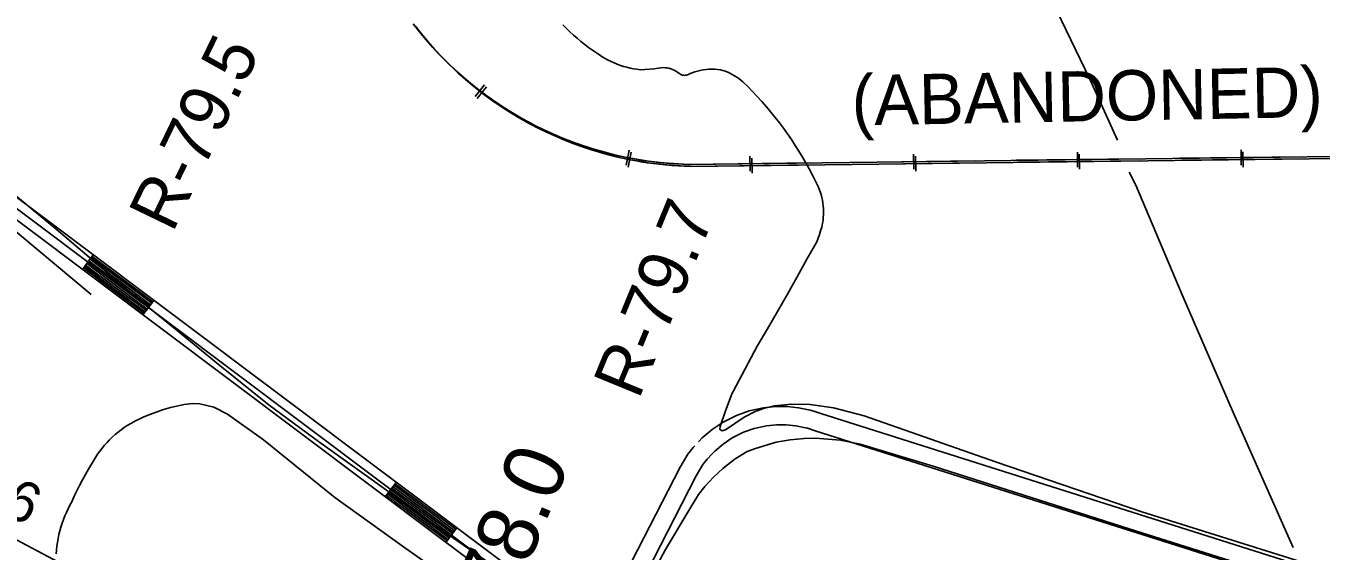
# Model space of a CAD drawing. Extents: x 3715084 to 3753216, y 488173 to 513963.
# Drawn here: x 3721709 to 3723845, y 503808 to 504675 of the extents above; entities that cross this region are included whole.
import ezdxf

# ---------------------------------------------------------------- set-up
doc = ezdxf.new("R2010")
doc.units = 0
for name, color, linetype in [('V-RAIL-IDEN', 7, 'Continuous'), ('V-RAIL-TRAK', 7, 'Continuous'), ('V-RIVR-RANG', 7, 'Continuous'), ('V-RIVR-RANG-IDEN', 7, 'Continuous'), ('V-ROAD-CNTR', 7, 'Continuous'), ('V-SITE-VEGE', 7, 'Continuous'), ('V-SURV-IDEN', 7, 'Continuous'), ('V-TOPO-SHOR', 7, 'Continuous')]:
    doc.layers.add(name, color=color, linetype=linetype)

msp = doc.modelspace()

# ---------------------------------------------------------------- linework, layer by layer
at = {"layer": 'V-RAIL-TRAK'}
for points in [[(3722545.6, 504510), (3722538.8, 504513.6), (3722529.8, 504518.5), (3722520.9, 504523.7), (3722512.1, 504529), (3722503.4, 504534.4), (3722494.7, 504539.9), (3722486.2, 504545.7), (3722477.7, 504551.6), (3722469.4, 504557.6), (3722461.2, 504563.8), (3722453.1, 504570.1), (3722445.1, 504576.6), (3722437.2, 504583.1), (3722429.4, 504589.9), (3722421.7, 504596.8), (3722414.2, 504603.8), (3722406.8, 504610.9), (3722399.5, 504618.2), (3722392.4, 504625.6), (3722385.7, 504632.7)], [(3722452.7, 504554.6), (3722468.1, 504574.3)], [(3727417, 504499.9), (3722804.7, 504442.8)], [(3722804.7, 504442.8), (3722794.4, 504443.1), (3722784.1, 504443.7), (3722773.9, 504444.4), (3722763.6, 504445.2), (3722753.4, 504446.3), (3722743.2, 504447.5), (3722733, 504448.9), (3722722.8, 504450.5), (3722712.7, 504452.3), (3722702.6, 504454.3), (3722692.5, 504456.4), (3722682.5, 504458.6), (3722672.5, 504461.1), (3722662.6, 504463.8), (3722652.7, 504466.6), (3722642.9, 504469.6), (3722633.1, 504472.8), (3722623.4, 504476.1), (3722613.7, 504479.6), (3722607, 504482.1)], [(3722701.8, 504441.7), (3722706.5, 504466.2)], [(3722905.8, 504456.5), (3722906.1, 504431.6)], [(3723074.6, 504446.1), (3723277.1, 504448.6)], [(3723175.7, 504459.9), (3723176, 504434.9)], [(3723344.6, 504449.5), (3723547.1, 504452)], [(3723445.7, 504463.2), (3723446, 504438.2)], [(3723614.6, 504452.8), (3723817.1, 504455.3)], [(3723715.7, 504466.6), (3723716, 504441.6)], [(3722804.7, 504442.8), (3723007.2, 504445.3)]]:
    msp.add_lwpolyline(points, dxfattribs=at)
msp.add_arc((3722819.1, 505031.9), 589.2, 217.3125, 268.5934, dxfattribs=at)
at = {"layer": 'V-ROAD-CNTR'}
for p, q in [((3721819.7, 504296.6), (3721801.7, 504272.7)), ((3721919.6, 504221.6), (3721901.6, 504197.6)), ((3722319.4, 503921.2), (3722301.3, 503897.2)), ((3722419.3, 503846.2), (3722401.3, 503822.2))]:
    msp.add_line(p, q, dxfattribs=at)
for points in [[(3721254.4, 504666.2), (3721426.2, 504571.2), (3721467.9, 504549.8), (3721495.7, 504535.7), (3721520.4, 504519.8), (3721544.9, 504503.1), (3721569.4, 504485.3), (3721606.1, 504457.1), (3722648.1, 503674.3)], [(3722542.4, 504513.3), (3722535.7, 504516.9), (3722526.7, 504521.8), (3722517.8, 504527), (3722508.9, 504532.2), (3722500.2, 504537.6), (3722491.6, 504543.2), (3722483.1, 504549), (3722474.6, 504554.9), (3722466.3, 504560.9), (3722458, 504567.1), (3722449.9, 504573.4), (3722441.9, 504579.9), (3722434.1, 504586.4), (3722426.3, 504593.2), (3722418.6, 504600.1), (3722411.1, 504607.1), (3722403.7, 504614.2), (3722396.4, 504621.5), (3722389.2, 504628.8), (3722382.6, 504635.9)], [(3722449.5, 504557.9), (3722464.9, 504577.6)], [(3727413.9, 504503.1), (3722801.5, 504446.1)], [(3722801.5, 504446.1), (3722791.2, 504446.4), (3722781, 504446.9), (3722770.7, 504447.7), (3722760.4, 504448.5), (3722750.2, 504449.6), (3722740, 504450.8), (3722729.8, 504452.2), (3722719.7, 504453.8), (3722709.6, 504455.6), (3722699.4, 504457.6), (3722689.4, 504459.7), (3722679.4, 504461.9), (3722669.4, 504464.4), (3722659.5, 504467.1), (3722649.6, 504469.9), (3722639.7, 504472.9), (3722629.9, 504476.1), (3722620.2, 504479.4), (3722610.5, 504482.9), (3722603.9, 504485.4)], [(3722698.6, 504445), (3722703.4, 504469.5)], [(3723712.5, 504469.9), (3723712.9, 504444.9)], [(3722801.5, 504446.1), (3723004, 504448.6)], [(3722902.6, 504459.8), (3722902.9, 504434.8)], [(3723071.5, 504449.4), (3723274, 504451.9)], [(3723172.6, 504463.2), (3723172.9, 504438.2)], [(3723341.5, 504452.8), (3723544, 504455.3)], [(3723442.6, 504466.5), (3723442.9, 504441.5)], [(3723611.5, 504456.1), (3723813.9, 504458.6)], [(3721587.9, 504433.2), (3722963.1, 503400.1)], [(3721597, 504445.1), (3722971.8, 503412.3)], [(3720609.4, 504399.8), (3720624.1, 504385.5), (3720640, 504376.5), (3720706.5, 504342.3), (3720788.4, 504304), (3720868.6, 504262.2), (3720968.4, 504213), (3721162.4, 504108.3), (3721455.4, 503950.6), (3721693.3, 503826.5), (3721910.2, 503710.8), (3722158.7, 503578.4), (3722275.3, 503519.1), (3722449.8, 503437.7), (3722572.5, 503385.9), (3722717.5, 503324.9), (3722918.2, 503240.7), (3723155.5, 503141.6), (3723379.3, 503050.7), (3723688.8, 502924.5), (3723919.3, 502828.6)], [(3721805.3, 504277.4), (3721905.2, 504202.4)], [(3721807.1, 504279.8), (3721907, 504204.8)], [(3721808.9, 504282.2), (3721908.8, 504207.2)], [(3721810.7, 504284.6), (3721910.6, 504209.6)], [(3721812.5, 504287), (3721912.4, 504212)], [(3721814.3, 504289.4), (3721914.2, 504214.4)], [(3721816.1, 504291.8), (3721916, 504216.8)], [(3721817.9, 504294.2), (3721917.8, 504219.2)], [(3721803.5, 504275.1), (3721903.4, 504200)], [(3722818, 503988.3), (3722823.9, 503994.7), (3722840.4, 504008.6), (3722858.3, 504020.5), (3722880.2, 504031.5), (3722901.5, 504039.1), (3722925.2, 504044.3), (3722945, 504046.3), (3722964, 504046.3), (3722982.7, 504044.4), (3723002.1, 504040.5), (3723008, 504038.6)], [(3723008, 504038.6), (3723019.4, 504035), (3724115.7, 503687.2)], [(3722839.7, 503967.7), (3722844.6, 503972.8), (3722858.4, 503984.5), (3722873.5, 503994.5), (3722892, 504003.8), (3722909.8, 504010.2), (3722930, 504014.7), (3722946.5, 504016.3), (3722962.5, 504016.3), (3722978.2, 504014.7), (3722994.5, 504011.4), (3722997.3, 504010.5)], [(3722997.3, 504010.5), (3723010.4, 504006.4), (3724102.7, 503659.8)], [(3722648.1, 503674.3), (3722787.8, 503946.5), (3722800.3, 503967.7), (3722809.2, 503979), (3722811.8, 503981.7)], [(3722672.5, 503656), (3722814, 503932), (3722825.1, 503950.7), (3722832, 503959.5), (3722839.7, 503967.7)], [(3722314, 503914), (3722413.9, 503839)], [(3722315.8, 503916.4), (3722415.7, 503841.4)], [(3722317.6, 503918.8), (3722417.5, 503843.8)], [(3722303.1, 503899.6), (3722403.1, 503824.6)], [(3722305, 503902), (3722404.9, 503827)], [(3722306.8, 503904.4), (3722406.7, 503829.4)], [(3722308.6, 503906.8), (3722408.5, 503831.8)], [(3722310.4, 503909.2), (3722410.3, 503834.2)], [(3722312.2, 503911.6), (3722412.1, 503836.6)]]:
    msp.add_lwpolyline(points, dxfattribs=at)
msp.add_arc((3722816, 505035.1), 589.2, 217.3125, 268.5934, dxfattribs=at)
at = {"layer": 'V-SITE-VEGE'}
for points in [[(3722922.3, 504549.7), (3722914.6, 504558.1), (3722906.9, 504566.4), (3722898.9, 504574.5), (3722890.8, 504582.4), (3722887.6, 504585.2), (3722884.2, 504587.8), (3722880.8, 504590.2), (3722877.2, 504592.5), (3722873.5, 504594.6), (3722869.7, 504596.5), (3722865.9, 504598.2), (3722861.9, 504599.7), (3722857.9, 504601.1), (3722853.9, 504602.3), (3722849.1, 504602.8), (3722844.4, 504603.1), (3722839.7, 504603.1), (3722834.9, 504603), (3722830.2, 504602.6), (3722825.5, 504601.9), (3722820.8, 504601.1), (3722816.2, 504600), (3722811.6, 504598.7), (3722807.1, 504597.2), (3722802.7, 504595.5), (3722801.3, 504594.6), (3722799.7, 504593.9), (3722798.2, 504593.4), (3722796.5, 504593.1), (3722794.9, 504593), (3722793.2, 504593.1), (3722791.6, 504593.4), (3722790, 504593.9), (3722788.5, 504594.6), (3722787, 504595.5), (3722783.2, 504598.4), (3722780.6, 504600.1), (3722777.8, 504601.6), (3722775, 504602.8), (3722772, 504603.9), (3722769, 504604.7), (3722765.9, 504605.3), (3722762.8, 504605.7), (3722759.7, 504605.8), (3722752, 504604.7), (3722744.4, 504603.8), (3722736.7, 504603.1), (3722729.1, 504602.6), (3722721.4, 504602.4), (3722715.9, 504603.1), (3722710.4, 504604), (3722705, 504605.1), (3722699.6, 504606.3), (3722694.2, 504607.8), (3722689, 504609.5), (3722683.7, 504611.4), (3722678.6, 504613.5), (3722673.6, 504615.8), (3722668.6, 504618.2), (3722663.7, 504620.9), (3722659, 504623.7), (3722654.3, 504626.7), (3722643.1, 504634.4), (3722636.5, 504639.1), (3722630.1, 504644), (3722623.8, 504649), (3722617.6, 504654.2), (3722611.6, 504659.5), (3722605.6, 504665), (3722599.9, 504670.6), (3722594.2, 504676.4)], [(3723809.8, 503790.5), (3723548.9, 503872.5), (3723309, 503954.7), (3723090.8, 504030.9), (3723040.6, 504044.3), (3723002.1, 504050), (3722971.1, 504050.2), (3722942.8, 504047.6), (3722924.7, 504043.1), (3722911.2, 504038.3), (3722893, 504028.7), (3722862.1, 504007.9), (3722856.3, 504006.5), (3722852.9, 504009), (3722853.3, 504013.6), (3722862.5, 504039.4), (3722873.3, 504068.2), (3722875.1, 504071.3), (3722914.8, 504146.2), (3722931.5, 504174.6), (3722948, 504203.2), (3722964.4, 504231.8), (3722980.7, 504260.6), (3722996.7, 504289.4), (3723012.7, 504318.3), (3723015, 504324.3), (3723017.2, 504330.4), (3723019.1, 504336.5), (3723020.9, 504342.7), (3723022.4, 504349), (3723023.1, 504353.7), (3723023.6, 504358.4), (3723023.9, 504363.2), (3723023.9, 504368), (3723023.8, 504372.8), (3723023.4, 504377.5), (3723022.9, 504382.3), (3723022.1, 504387), (3723021.1, 504391.6), (3723019.9, 504396.3), (3723018.5, 504400.8), (3723016.8, 504405.3), (3723015, 504409.8), (3723013, 504414.1), (3723005.7, 504428.5), (3723000.4, 504438.5), (3722994.9, 504448.4), (3722989.2, 504458.2), (3722983.3, 504467.9), (3722977.2, 504477.5), (3722971, 504487), (3722964.5, 504496.3), (3722957.9, 504505.6), (3722951.1, 504514.7), (3722944.2, 504523.6), (3722937, 504532.5), (3722929.7, 504541.2), (3722922.3, 504549.7)], [(3721882.5, 504019.1), (3721889.3, 504022.6), (3721896.3, 504026), (3721903.3, 504029.2), (3721910.4, 504032.2), (3721917.6, 504035.1), (3721924.8, 504037.7), (3721932.2, 504040.2), (3721939.6, 504042.4), (3721947, 504044.5), (3721954.5, 504046.3), (3721962, 504048), (3721969.6, 504049.5), (3721984.1, 504051.3), (3721995.4, 504050.9), (3722018.7, 504045.5), (3722041, 504033.6), (3722100.3, 503991.2), (3722218.1, 503896.3), (3722335.2, 503811.8), (3722612.3, 503616.5)], [(3721758.6, 503803), (3721759.1, 503809.4), (3721759.8, 503815.8), (3721760.7, 503822.2), (3721761.8, 503828.6), (3721763.1, 503834.9), (3721764.7, 503841.2), (3721766.4, 503847.4), (3721768.4, 503853.6), (3721770.5, 503859.7), (3721772.9, 503865.7), (3721775.4, 503871.7), (3721778.1, 503877.5), (3721781.1, 503883.3), (3721784.2, 503889), (3721788.3, 503898.2), (3721792.7, 503907.3), (3721797.2, 503916.3), (3721801.9, 503925.3), (3721806.7, 503934.1), (3721811.8, 503942.8), (3721817, 503951.5), (3721820.1, 503956.9), (3721823.3, 503962.3), (3721826.8, 503967.5), (3721830.4, 503972.6), (3721834.2, 503977.6), (3721838.2, 503982.4), (3721842.4, 503987.1), (3721846.7, 503991.6), (3721851.1, 503996), (3721855.8, 504000.2), (3721860.6, 504004.2), (3721865.5, 504008.1), (3721870.5, 504011.8), (3721875.7, 504015.3), (3721882.5, 504019.1)], [(3722713.9, 503718.2), (3722763.2, 503810.2), (3722802, 503875), (3722817.9, 503900.9), (3722828, 503914.4), (3722842.4, 503929.7), (3722858.1, 503944.1), (3722878.5, 503960.1), (3722898, 503972), (3722912, 503977), (3722946, 503987.4), (3722969, 503991.3), (3722992.2, 503993.7), (3723010.9, 503994.1), (3723052.2, 503990.8), (3723084.4, 503984.2), (3723204.8, 503948.2), (3723528, 503844.5), (3723724.9, 503782.6)]]:
    msp.add_lwpolyline(points, dxfattribs=at)
at = {"layer": 'V-TOPO-SHOR'}
for points in [[(3723508.6, 504486.3), (3723463.2, 504587), (3723400.3, 504716.6), (3723353.1, 504827.6), (3723294.6, 504962.7), (3723221, 505128.2), (3723160.5, 505274.2), (3723082.3, 505448.6), (3723013.5, 505598.9), (3722943.9, 505751), (3722859.3, 505929.8), (3722779.1, 506110.5), (3722703.1, 506281.9), (3722614, 506486.3), (3722577.3, 506568.7), (3722529.1, 506679.6), (3722473.4, 506813.9), (3722423.3, 506928.4)], [(3721395.6, 504592.4), (3721490.8, 504540.1), (3721551.7, 504504.7), (3721577, 504488.7), (3721596, 504474.8), (3721656.3, 504423.3), (3721754.7, 504342.6), (3721900.2, 504218.7), (3721952.8, 504176), (3722025.8, 504116.3), (3722109.6, 504048.7), (3722191, 503988.7), (3722315, 503900.1), (3722405, 503835.3), (3722499.9, 503768.9), (3722613, 503686.3), (3722652.8, 503658.5)], [(3721816.3, 504231.1), (3721695.4, 504332.5), (3721576.5, 504431.6), (3721540.1, 504458), (3721494, 504488.1), (3721405.5, 504537.6), (3721361, 504562.3)], [(3723798.3, 503813.8), (3723698.4, 504039.3), (3723615.3, 504230.8), (3723538.8, 504411.6), (3723528, 504433.3)]]:
    msp.add_lwpolyline(points, dxfattribs=at)

# ---------------------------------------------------------------- texts
at = {"layer": 'V-RAIL-IDEN'}
msp.add_text('(ABANDONED)', height=83, rotation=1.0539, dxfattribs=at).set_placement((3723071, 504510.1))
at = {"layer": 'V-RIVR-RANG'}
msp.add_text('8.6', height=67, rotation=334.0283, dxfattribs=at).set_placement((3721600.1, 503903.3))
at = {"layer": 'V-RIVR-RANG-IDEN'}
for s, rotation, p in [('R-79.5', 64.1697, (3721950.3, 504331.5)), ('R-79.7', 67.6199, (3722719, 504056.2))]:
    msp.add_text(s, height=83, rotation=rotation, dxfattribs=at).set_placement(p)
at = {"layer": 'V-SURV-IDEN'}
msp.add_text('65+78.0', height=100, rotation=67.6176, dxfattribs=at).set_placement((3722421.3, 503503.8))

doc.saveas('drawing.dxf')
